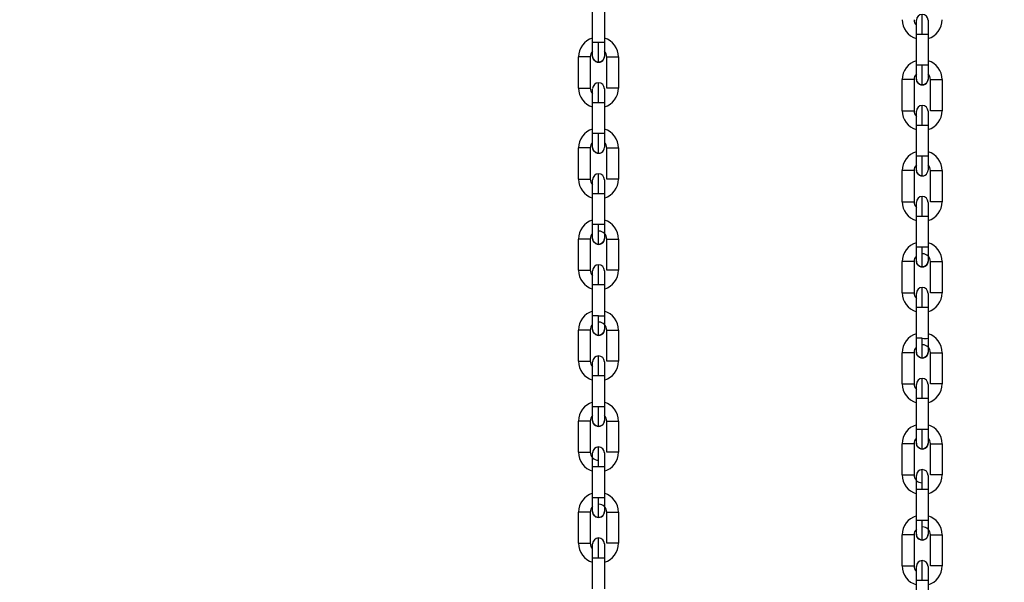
# Model space of a CAD drawing. Header units: inches. Extents: x 170 to 288, y 234 to 248.
# Tile 314 of 480: x 234.518 to 234.957, y 241.716 to 241.967. Entities that reach past the tile are written whole.
import ezdxf

# ---------------------------------------------------------------- set-up
doc = ezdxf.new("R2010")
doc.units = ezdxf.units.IN
doc.header["$LTSCALE"] = 0.25
doc.header["$MEASUREMENT"] = 0
doc.layers.add('ANNOTATIONS', color=1, linetype='Continuous')
doc.layers.add('STANDARD Z GUIDE MOTOR LH', color=7, linetype='Continuous')
doc.styles.add('ARIAL', font='arial.ttf', dxfattribs={"height": 0.09375})
doc.dimstyles.new('STANDARD$0', dxfattribs={"dimtxt": 0.09375, "dimasz": 0.09375, "dimexe": 0.03125, "dimexo": 0.046875, "dimgap": 0.09, "dimtad": 0, "dimtih": 1, "dimtoh": 1, "dimdec": 4, "dimzin": 0, "dimdsep": 46, "dimtxsty": 'ARIAL', "dimcen": 0.09, "dimadec": 0, "dimazin": 0, "dimtfac": 1, "dimtdec": 4, "dimtofl": 0, "dimtmove": 0, "dimatfit": 1, "dimfxl": 1, "dimtolj": 1, "dimtzin": 0, "dimarcsym": 0})

# ---------------------------------------------------------------- blocks, each defined once
blk = doc.blocks.new('*D51')
at = {"layer": 'ANNOTATIONS', "color": 0, "lineweight": -2, "transparency": 16777216}
for p, q in [((234.1246231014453, 244.1437778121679), (235.8395596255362, 244.1437778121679)), ((235.8083096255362, 244.0500278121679), (235.8083096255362, 242.2801168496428)), ((235.8083096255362, 240.2331944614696), (235.8083096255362, 242.0031054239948)), ((234.5308731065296, 240.1394444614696), (235.8395596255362, 240.1394444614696))]:
    blk.add_line(p, q, dxfattribs=at)
at = {"layer": 'ANNOTATIONS', "color": 0, "transparency": 16777216}
for points in [[(235.7926846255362, 244.0500278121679), (235.8239346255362, 244.0500278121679), (235.8083096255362, 244.1437778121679)], [(235.7926846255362, 240.2331944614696), (235.8239346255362, 240.2331944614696), (235.8083096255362, 240.1394444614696)]]:
    blk.add_solid(points, dxfattribs=at)
at = {"layer": 'defpoints', "color": 0, "transparency": 16777216}
for p in [(234.0777481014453, 244.1437778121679), (235.8083096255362, 244.1437778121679), (234.4839981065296, 240.1394444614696)]:
    blk.add_point(p, dxfattribs=at)
at = {"layer": 'ANNOTATIONS', "color": 0, "transparency": 16777216, "insert": (235.8083096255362, 242.1416111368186), "char_height": 0.09375, "attachment_point": 5, "style": 'ARIAL'}
blk.add_mtext('\\A1;OPENING HEIGHT', dxfattribs=at)

msp = doc.modelspace()

# ---------------------------------------------------------------- linework, layer by layer
at = {"layer": 'STANDARD Z GUIDE MOTOR LH'}
for p, q in [((234.7735005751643, 241.9567528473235), (234.7735008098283, 241.9706635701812)), ((234.7787501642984, 241.9706634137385), (234.7787498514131, 241.9567526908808)), ((234.9180919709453, 241.9466458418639), (234.9180922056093, 241.9605565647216)), ((234.9180922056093, 241.9605565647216), (234.9225728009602, 241.9605565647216)), ((234.9233415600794, 241.9605564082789), (234.9233412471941, 241.9466456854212)), ((234.7771296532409, 241.9567528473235), (234.7735005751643, 241.9567528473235)), ((234.7672009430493, 241.9364221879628), (234.7672011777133, 241.9503329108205)), ((234.7724505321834, 241.9503327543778), (234.7724502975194, 241.9364220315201)), ((234.7797993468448, 241.9364218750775), (234.7797996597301, 241.9503325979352)), ((234.7797996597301, 241.9503325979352), (234.7850489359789, 241.9503325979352)), ((234.7850489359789, 241.9503325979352), (234.7850487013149, 241.9364217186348)), ((234.9217210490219, 241.9466458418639), (234.9180919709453, 241.9466458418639)), ((234.9117923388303, 241.9263151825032), (234.9117925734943, 241.9402259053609)), ((234.9170419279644, 241.9402257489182), (234.9170416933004, 241.9263150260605)), ((234.9243907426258, 241.9263148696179), (234.9243910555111, 241.9402255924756)), ((234.9243910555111, 241.9402255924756), (234.9296403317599, 241.9402255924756)), ((234.9296403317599, 241.9402255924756), (234.9296400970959, 241.9263147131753)), ((234.7735001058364, 241.9339045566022), (234.7735001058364, 241.9361700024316)), ((234.7734997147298, 241.9160913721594), (234.7735000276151, 241.9300020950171)), ((234.7787493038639, 241.9300020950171), (234.7787490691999, 241.9160913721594)), ((234.9180915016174, 241.9237975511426), (234.9180915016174, 241.926062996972)), ((234.9180911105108, 241.9059843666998), (234.9180914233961, 241.9198950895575)), ((234.9233406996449, 241.9198950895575), (234.9233404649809, 241.9059843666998)), ((234.7787490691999, 241.9160913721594), (234.7734997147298, 241.9160913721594)), ((234.7672000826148, 241.8957607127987), (234.7672003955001, 241.9096714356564)), ((234.7724497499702, 241.9096714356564), (234.7672003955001, 241.9096714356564)), ((234.7724497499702, 241.9096714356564), (234.7724494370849, 241.895760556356)), ((234.7797984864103, 241.8957603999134), (234.7797987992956, 241.9096712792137)), ((234.7850481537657, 241.9096711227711), (234.7850478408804, 241.8957603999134)), ((234.9233404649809, 241.9059843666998), (234.9180911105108, 241.9059843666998)), ((234.9117914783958, 241.8856537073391), (234.9117917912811, 241.8995644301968)), ((234.9170411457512, 241.8995644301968), (234.9117917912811, 241.8995644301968)), ((234.9170411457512, 241.8995644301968), (234.9170408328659, 241.8856535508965)), ((234.9243898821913, 241.8856533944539), (234.9243901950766, 241.8995642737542)), ((234.9296395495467, 241.8995641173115), (234.9296392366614, 241.8856533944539)), ((234.7734988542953, 241.875430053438), (234.7734991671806, 241.8893407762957)), ((234.7734991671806, 241.8893407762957), (234.7771282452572, 241.8893407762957)), ((234.7787485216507, 241.889340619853), (234.7787482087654, 241.8754298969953)), ((234.9180902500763, 241.8653230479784), (234.9180905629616, 241.8792337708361)), ((234.9180905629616, 241.8792337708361), (234.9217196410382, 241.8792337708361)), ((234.9233399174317, 241.8792336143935), (234.9233396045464, 241.8653228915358)), ((234.776123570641, 241.875430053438), (234.7734988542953, 241.875430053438)), ((234.7671992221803, 241.8550993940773), (234.7671995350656, 241.869010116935)), ((234.7724488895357, 241.8690099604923), (234.7724485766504, 241.8550992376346)), ((234.7797977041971, 241.855099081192), (234.7797979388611, 241.8690098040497)), ((234.7850472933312, 241.8690096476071), (234.7850470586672, 241.8550989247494)), ((234.920714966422, 241.8653230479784), (234.9180902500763, 241.8653230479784)), ((234.9117906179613, 241.8449923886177), (234.9117909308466, 241.8589031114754)), ((234.9170402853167, 241.8589029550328), (234.9170399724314, 241.8449922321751)), ((234.9243890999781, 241.8449920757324), (234.9243893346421, 241.8589027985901)), ((234.9296386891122, 241.8589026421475), (234.9296384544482, 241.8449919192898)), ((234.7734980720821, 241.8347685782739), (234.7734983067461, 241.8486793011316)), ((234.7734983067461, 241.8486793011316), (234.7787476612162, 241.8486793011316)), ((234.7787476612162, 241.8486793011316), (234.7787474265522, 241.8347684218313)), ((234.9180894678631, 241.8246615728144), (234.9180897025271, 241.8385722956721)), ((234.9180897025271, 241.8385722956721), (234.9233390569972, 241.8385722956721)), ((234.9233390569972, 241.8385722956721), (234.9233388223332, 241.8246614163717)), ((234.7761227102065, 241.8347685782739), (234.7734980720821, 241.8347685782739)), ((234.7671984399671, 241.8144379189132), (234.7671986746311, 241.8283486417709)), ((234.7724480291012, 241.8283484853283), (234.7724477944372, 241.8144377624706)), ((234.7797968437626, 241.8144376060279), (234.7797971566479, 241.8283484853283)), ((234.785046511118, 241.8283483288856), (234.7850461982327, 241.8144376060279)), ((234.9207141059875, 241.8246615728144), (234.9180894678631, 241.8246615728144)), ((234.7850461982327, 241.8144376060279), (234.7797968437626, 241.8144376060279)), ((234.9117898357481, 241.8043309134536), (234.9117900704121, 241.8182416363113)), ((234.9170394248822, 241.8182414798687), (234.9170391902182, 241.804330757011)), ((234.9243882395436, 241.8043306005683), (234.9243885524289, 241.8182414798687)), ((234.929637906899, 241.818241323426), (234.9296375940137, 241.8043306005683)), ((234.7734972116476, 241.7941071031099), (234.7734975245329, 241.8080179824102)), ((234.7734975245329, 241.8080179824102), (234.7761221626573, 241.8080179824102)), ((234.778746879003, 241.8080178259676), (234.7787465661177, 241.7941071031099)), ((234.9296375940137, 241.8043306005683), (234.9243882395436, 241.8043306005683)), ((234.9180886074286, 241.7840000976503), (234.9180889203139, 241.7979109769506)), ((234.9180889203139, 241.7979109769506), (234.9207135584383, 241.7979109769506)), ((234.923338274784, 241.797910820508), (234.9233379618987, 241.7840000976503)), ((234.7787465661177, 241.7941071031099), (234.7734972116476, 241.7941071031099)), ((234.7671975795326, 241.7737764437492), (234.7671978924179, 241.7876873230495)), ((234.772447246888, 241.7876871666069), (234.7724469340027, 241.7737764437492)), ((234.7797959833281, 241.7737762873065), (234.7797962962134, 241.7876870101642)), ((234.7850456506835, 241.7876868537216), (234.7850453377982, 241.7737761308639)), ((234.9233379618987, 241.7840000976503), (234.9180886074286, 241.7840000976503)), ((234.9117889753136, 241.7636694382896), (234.9117892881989, 241.7775803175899)), ((234.917038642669, 241.7775801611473), (234.9170383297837, 241.7636694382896)), ((234.9243873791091, 241.7636692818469), (234.9243876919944, 241.7775800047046)), ((234.9296370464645, 241.777579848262), (234.9296367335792, 241.7636691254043)), ((234.7671975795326, 241.7737764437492), (234.7724469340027, 241.7737764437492)), ((234.7734964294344, 241.7534457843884), (234.7734966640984, 241.7673565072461)), ((234.7734966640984, 241.7673565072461), (234.7785462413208, 241.7673565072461)), ((234.7787460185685, 241.7673563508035), (234.7787457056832, 241.7534456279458)), ((234.9117889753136, 241.7636694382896), (234.9170383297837, 241.7636694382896)), ((234.9180878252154, 241.7433387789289), (234.9180880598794, 241.7572495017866)), ((234.9180880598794, 241.7572495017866), (234.9231376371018, 241.7572495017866)), ((234.9233374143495, 241.757249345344), (234.9233371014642, 241.7433386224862)), ((234.777125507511, 241.7534457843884), (234.7734964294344, 241.7534457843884)), ((234.7671967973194, 241.7331151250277), (234.7671970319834, 241.7470258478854)), ((234.7724463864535, 241.7470256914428), (234.7724460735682, 241.7331149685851)), ((234.7797952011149, 241.7331148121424), (234.7797954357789, 241.7470255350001)), ((234.7797954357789, 241.7470255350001), (234.785044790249, 241.7470255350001)), ((234.785044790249, 241.7470255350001), (234.785044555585, 241.7331146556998)), ((234.921716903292, 241.7433387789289), (234.9180878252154, 241.7433387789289)), ((234.9117881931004, 241.7230081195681), (234.9117884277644, 241.7369188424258)), ((234.9170377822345, 241.7369186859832), (234.9170374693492, 241.7230079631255)), ((234.9243865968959, 241.7230078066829), (234.9243868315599, 241.7369185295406)), ((234.9243868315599, 241.7369185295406), (234.92963618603, 241.7369185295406)), ((234.92963618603, 241.7369185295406), (234.929635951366, 241.7230076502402)), ((234.7734959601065, 241.7305974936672), (234.7734959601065, 241.7328629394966)), ((234.7734955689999, 241.7127843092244), (234.7734958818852, 241.7266950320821)), ((234.7734958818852, 241.7266950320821), (234.778745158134, 241.7266950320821)), ((234.778745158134, 241.7266950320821), (234.77874492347, 241.7127843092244)), ((234.9180873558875, 241.7204904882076), (234.9180873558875, 241.722755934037)), ((234.9180869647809, 241.7026773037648), (234.9180872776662, 241.7165880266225)), ((234.9180872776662, 241.7165880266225), (234.923336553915, 241.7165880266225)), ((234.923336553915, 241.7165880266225), (234.923336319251, 241.7026773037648))]:
    msp.add_line(p, q, dxfattribs=at)
at = {"layer": 'STANDARD Z GUIDE MOTOR LH', "flags": 128}
for points in [[(234.920716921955, 241.9605565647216), (234.920716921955, 241.9622719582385), (234.9207170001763, 241.9639213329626), (234.9207170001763, 241.9667739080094), (234.9207170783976, 241.9678672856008), (234.9207170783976, 241.9693491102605)], [(234.9180922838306, 241.961759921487), (234.9180922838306, 241.9649178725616), (234.9180923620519, 241.9656849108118)], [(234.9180923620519, 241.9656849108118), (234.9180923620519, 241.966724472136)], [(234.923341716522, 241.9667243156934), (234.923341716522, 241.9662548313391), (234.9233416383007, 241.9656849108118), (234.9233416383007, 241.9629168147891), (234.9233415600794, 241.9617597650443), (234.9233415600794, 241.9605564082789)], [(234.9180922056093, 241.9605564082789), (234.9180922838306, 241.9617597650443)], [(234.9225728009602, 241.9605565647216), (234.9231417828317, 241.9605564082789), (234.9233415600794, 241.9605564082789)], [(234.7735004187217, 241.9505847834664), (234.7735004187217, 241.9523913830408), (234.773500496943, 241.9533261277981), (234.773500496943, 241.9555494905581), (234.7735005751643, 241.9567528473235)], [(234.7761250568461, 241.9479599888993), (234.7761250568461, 241.950535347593), (234.7761251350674, 241.9518677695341), (234.7761251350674, 241.9533879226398), (234.7761252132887, 241.9550374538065), (234.7761252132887, 241.9567528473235)], [(234.7787498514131, 241.9567526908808), (234.7779811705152, 241.9567526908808), (234.7771296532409, 241.9567528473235)], [(234.7787498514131, 241.9567526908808), (234.7787498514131, 241.9533259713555), (234.7787497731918, 241.9523912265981), (234.7787497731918, 241.9505846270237)], [(234.7761250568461, 241.9479599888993), (234.7751206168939, 241.948159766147), (234.7742690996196, 241.9487287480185), (234.7737001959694, 241.9495802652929), (234.7735004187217, 241.9505847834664)], [(234.7787497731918, 241.9505846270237), (234.7785499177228, 241.9495802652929), (234.7779809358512, 241.9487287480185), (234.7771294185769, 241.948159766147), (234.7761250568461, 241.9479599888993)], [(234.7724505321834, 241.9503327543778), (234.7722507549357, 241.9503327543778), (234.7716817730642, 241.9503329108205), (234.7672011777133, 241.9503329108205)], [(234.9180918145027, 241.9404777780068), (234.9180918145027, 241.9422843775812), (234.918091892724, 241.9432191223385), (234.918091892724, 241.9454424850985), (234.9180919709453, 241.9466458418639)], [(234.9207164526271, 241.9378529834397), (234.9207164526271, 241.9404283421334), (234.9207165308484, 241.9417607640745), (234.9207165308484, 241.9432809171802), (234.9207166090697, 241.9449304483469), (234.9207166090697, 241.9466458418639)], [(234.9233412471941, 241.9466456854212), (234.9225725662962, 241.9466456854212), (234.9217210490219, 241.9466458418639)], [(234.9233412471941, 241.9466456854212), (234.9233412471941, 241.9432189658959), (234.9233411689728, 241.9422842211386), (234.9233411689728, 241.9404776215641)], [(234.7761246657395, 241.9300020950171), (234.7761246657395, 241.931717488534), (234.7761247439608, 241.9333670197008), (234.7761247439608, 241.9348870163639), (234.7761248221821, 241.9362194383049), (234.7761248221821, 241.938794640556)], [(234.9170419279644, 241.9402257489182), (234.9168421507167, 241.9402257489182), (234.9162731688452, 241.9402259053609), (234.9117925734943, 241.9402259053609)], [(234.9207164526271, 241.9378529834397), (234.9197120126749, 241.9380527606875), (234.9188604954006, 241.938621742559), (234.9182915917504, 241.9394732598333), (234.9180918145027, 241.9404777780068)], [(234.9233411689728, 241.9404776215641), (234.9231413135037, 241.9394732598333), (234.9225723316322, 241.938621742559), (234.9217208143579, 241.9380527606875), (234.9207164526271, 241.9378529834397)], [(234.7672009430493, 241.9364221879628), (234.7698255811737, 241.9364221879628), (234.7708300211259, 241.9364220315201), (234.7724502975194, 241.9364220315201)], [(234.7735000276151, 241.9300020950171), (234.7735000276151, 241.9334288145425), (234.7735001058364, 241.9343635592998)], [(234.7787493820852, 241.9334288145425), (234.7787493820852, 241.9312052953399), (234.7787493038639, 241.9300020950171)], [(234.7787494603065, 241.9343632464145), (234.7787493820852, 241.9334286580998)], [(234.7787494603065, 241.9361700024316), (234.7787494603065, 241.9343634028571)], [(234.7850487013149, 241.9364217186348), (234.7848489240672, 241.9364218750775), (234.7797993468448, 241.9364218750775)], [(234.7735000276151, 241.9300020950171), (234.7736998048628, 241.9300022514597), (234.774268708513, 241.9300022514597), (234.7751202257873, 241.9300020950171), (234.7787493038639, 241.9300020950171)], [(234.9207160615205, 241.9198950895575), (234.9207160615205, 241.9216104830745), (234.9207161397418, 241.9232600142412), (234.9207161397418, 241.9247800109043), (234.9207162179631, 241.9261124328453), (234.9207162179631, 241.9286876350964)], [(234.9117923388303, 241.9263151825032), (234.9144169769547, 241.9263151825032), (234.9154214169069, 241.9263150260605), (234.9170416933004, 241.9263150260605)], [(234.9180914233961, 241.9198950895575), (234.9180914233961, 241.9233218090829), (234.9180915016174, 241.9242565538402)], [(234.9233408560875, 241.926062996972), (234.9233408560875, 241.9242562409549), (234.9233407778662, 241.9233216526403)], [(234.9296400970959, 241.9263147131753), (234.9294403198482, 241.9263148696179), (234.9243907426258, 241.9263148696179)], [(234.9180914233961, 241.9198950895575), (234.9182912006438, 241.9198952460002), (234.918860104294, 241.9198952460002), (234.9197116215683, 241.9198950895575), (234.9233406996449, 241.9198950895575)], [(234.9233407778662, 241.9210981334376), (234.9233406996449, 241.9198949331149)], [(234.9233407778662, 241.9233218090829), (234.9233407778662, 241.9210982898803)], [(234.7734995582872, 241.9099233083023), (234.7734995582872, 241.9103929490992), (234.7734996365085, 241.9109628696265), (234.7734996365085, 241.9137309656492), (234.7734997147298, 241.914888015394), (234.7734997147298, 241.9160913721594)], [(234.7761241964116, 241.9072986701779), (234.7761241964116, 241.9087804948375), (234.7761242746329, 241.9098740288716), (234.7761242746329, 241.9112064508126), (234.7761243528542, 241.9127266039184), (234.7761243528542, 241.9160913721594)], [(234.7787490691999, 241.9160913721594), (234.7787490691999, 241.914888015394), (234.7787489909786, 241.9137309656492), (234.7787489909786, 241.9117299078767), (234.7787489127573, 241.9109627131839), (234.7787489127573, 241.9099231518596)], [(234.7761241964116, 241.9072986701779), (234.7751197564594, 241.9074984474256), (234.7742683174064, 241.9080674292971), (234.7736993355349, 241.9089189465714), (234.7734995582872, 241.9099233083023)], [(234.7797987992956, 241.9096712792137), (234.78242343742, 241.9096712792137), (234.7834278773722, 241.9096711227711), (234.7850481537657, 241.9096711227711)], [(234.9180909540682, 241.8998163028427), (234.9180909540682, 241.9002859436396), (234.9180910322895, 241.9008558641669), (234.9180910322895, 241.9036239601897), (234.9180911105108, 241.9047810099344), (234.9180911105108, 241.9059843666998)], [(234.9207155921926, 241.8971916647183), (234.9207155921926, 241.8986734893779), (234.9207156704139, 241.899767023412), (234.9207156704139, 241.9010994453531), (234.9207157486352, 241.9026195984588), (234.9207157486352, 241.9059843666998)], [(234.9233404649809, 241.9059843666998), (234.9233404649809, 241.9047810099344), (234.9233403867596, 241.9036239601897), (234.9233403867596, 241.9016229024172), (234.9233403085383, 241.9008557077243), (234.9233403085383, 241.8998161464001)], [(234.776123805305, 241.8893407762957), (234.7761238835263, 241.8910561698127), (234.7761238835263, 241.8927055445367), (234.7761239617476, 241.8942256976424), (234.7761239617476, 241.896651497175), (234.7761240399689, 241.8974640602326), (234.7761240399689, 241.8981333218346)], [(234.9207155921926, 241.8971916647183), (234.9197111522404, 241.897391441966), (234.9188597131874, 241.8979604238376), (234.9182907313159, 241.8988119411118), (234.9180909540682, 241.8998163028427)], [(234.9243901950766, 241.8995642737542), (234.927014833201, 241.8995642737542), (234.9280192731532, 241.8995641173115), (234.9296395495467, 241.8995641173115)], [(234.7672000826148, 241.8957607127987), (234.7722496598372, 241.8957607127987), (234.7724494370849, 241.895760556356)], [(234.7734991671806, 241.889340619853), (234.7734991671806, 241.8905438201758), (234.7734992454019, 241.8917010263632), (234.7734992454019, 241.8950390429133), (234.7734993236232, 241.8953901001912), (234.7734993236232, 241.8955086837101)], [(234.778748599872, 241.8955085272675), (234.778748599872, 241.8927673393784)], [(234.7850478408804, 241.8957603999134), (234.782423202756, 241.8957603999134), (234.7814187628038, 241.895760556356), (234.779998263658, 241.895760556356), (234.7797984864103, 241.8957603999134)], [(234.7771282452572, 241.8893407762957), (234.7779797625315, 241.889340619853), (234.7787485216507, 241.889340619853)], [(234.778748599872, 241.8927671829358), (234.7787485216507, 241.8917008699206), (234.7787485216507, 241.8893404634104)], [(234.9117914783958, 241.8856537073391), (234.9168410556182, 241.8856537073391), (234.9170408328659, 241.8856535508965)], [(234.9180905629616, 241.8792337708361), (234.9180905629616, 241.8804369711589), (234.9180906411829, 241.8815941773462), (234.9180906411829, 241.8849321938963), (234.9180907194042, 241.8852830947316), (234.9180907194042, 241.8854016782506)], [(234.920715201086, 241.8792337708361), (234.9207152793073, 241.8809491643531), (234.9207152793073, 241.8825985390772), (234.9207153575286, 241.8841186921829), (234.9207153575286, 241.8865444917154), (234.9207154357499, 241.887357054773), (234.9207154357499, 241.888026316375)], [(234.923339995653, 241.8854015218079), (234.923339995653, 241.8826601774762), (234.9233399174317, 241.881593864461), (234.9233399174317, 241.8792334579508)], [(234.9296392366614, 241.8856533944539), (234.927014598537, 241.8856533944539), (234.9260101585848, 241.8856535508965), (234.924589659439, 241.8856535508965), (234.9243898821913, 241.8856533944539)], [(234.9217196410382, 241.8792337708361), (234.9225711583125, 241.8792336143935), (234.9233399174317, 241.8792336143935)], [(234.773498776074, 241.8692619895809), (234.773498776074, 241.87200317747), (234.7734988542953, 241.8730696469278), (234.7734988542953, 241.875430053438)], [(234.7761233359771, 241.8666371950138), (234.7761234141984, 241.866806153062), (234.7761234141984, 241.8692125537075), (234.7761234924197, 241.8705449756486), (234.7761234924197, 241.873714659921), (234.776123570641, 241.875430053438)], [(234.7787482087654, 241.8754298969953), (234.7771280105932, 241.8754298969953), (234.776123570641, 241.875430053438)], [(234.7787482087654, 241.8754298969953), (234.7787482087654, 241.8730694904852), (234.7787481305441, 241.87200317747), (234.7787481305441, 241.8692618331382)], [(234.7724488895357, 241.8690099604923), (234.7716801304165, 241.8690099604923), (234.7708286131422, 241.869010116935), (234.7671995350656, 241.869010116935)], [(234.7761233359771, 241.8666371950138), (234.7751189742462, 241.8668369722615), (234.7742674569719, 241.8674059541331), (234.7736985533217, 241.8682574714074), (234.773498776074, 241.8692619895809)], [(234.7787481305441, 241.8692618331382), (234.7785482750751, 241.8682574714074), (234.7779792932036, 241.8674059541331), (234.7771277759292, 241.8668369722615), (234.7761233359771, 241.8666371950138)], [(234.7797979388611, 241.8690098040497), (234.7848475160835, 241.8690098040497), (234.7850472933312, 241.8690096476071)], [(234.918090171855, 241.8591549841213), (234.918090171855, 241.8618961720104), (234.9180902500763, 241.8629626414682), (234.9180902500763, 241.8653230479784)], [(234.9207147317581, 241.8565301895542), (234.9207148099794, 241.8566991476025), (234.9207148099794, 241.859105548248), (234.9207148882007, 241.860437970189), (234.9207148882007, 241.8636076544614), (234.920714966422, 241.8653230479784)], [(234.9233396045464, 241.8653228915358), (234.9217194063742, 241.8653228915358), (234.920714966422, 241.8653230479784)], [(234.9233396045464, 241.8653228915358), (234.9233396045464, 241.8629624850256), (234.9233395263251, 241.8618961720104), (234.9233395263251, 241.8591548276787)], [(234.9170402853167, 241.8589029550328), (234.9162715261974, 241.8589029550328), (234.9154200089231, 241.8589031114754), (234.9117909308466, 241.8589031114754)], [(234.9207147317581, 241.8565301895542), (234.9197103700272, 241.856729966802), (234.9188588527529, 241.8572989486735), (234.9182899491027, 241.8581504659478), (234.918090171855, 241.8591549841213)], [(234.9233395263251, 241.8591548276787), (234.9231396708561, 241.8581504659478), (234.9225706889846, 241.8572989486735), (234.9217191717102, 241.856729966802), (234.9207147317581, 241.8565301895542)], [(234.9243893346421, 241.8589027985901), (234.9294389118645, 241.8589027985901), (234.9296386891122, 241.8589026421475)], [(234.7671992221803, 241.8550993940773), (234.7688194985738, 241.8550993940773), (234.769823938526, 241.8550992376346), (234.7724485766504, 241.8550992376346)], [(234.7734983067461, 241.8486793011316), (234.7734983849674, 241.849882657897), (234.7734983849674, 241.852106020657), (234.7734984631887, 241.8530407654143), (234.7734984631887, 241.8548472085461)], [(234.7761230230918, 241.8486793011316), (234.7761230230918, 241.8503946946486), (234.7761231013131, 241.8520440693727), (234.7761231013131, 241.8548966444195), (234.7761231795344, 241.8559900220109), (234.7761231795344, 241.8574718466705)], [(234.7787478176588, 241.8548470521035), (234.7787478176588, 241.8538076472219), (234.7787477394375, 241.853040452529)], [(234.7787478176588, 241.8538076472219), (234.7787477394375, 241.8530406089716)], [(234.7850470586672, 241.8550989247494), (234.784278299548, 241.8550989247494), (234.7834267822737, 241.855099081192), (234.7797977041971, 241.855099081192)], [(234.7787477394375, 241.8530406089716), (234.7787477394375, 241.8498823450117), (234.7787476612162, 241.8486789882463)], [(234.7787477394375, 241.8498825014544), (234.7787476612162, 241.8486793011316)], [(234.9117906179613, 241.8449923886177), (234.9134108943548, 241.8449923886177), (234.914415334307, 241.8449922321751), (234.9170399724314, 241.8449922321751)], [(234.9207144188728, 241.8385722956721), (234.9207144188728, 241.840287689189), (234.9207144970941, 241.8419370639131), (234.9207144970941, 241.8447896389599), (234.9207145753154, 241.8458830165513), (234.9207145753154, 241.8473648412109)], [(234.9296384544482, 241.8449919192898), (234.928869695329, 241.8449919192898), (234.9280181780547, 241.8449920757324), (234.9243890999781, 241.8449920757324)], [(234.9180897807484, 241.8397754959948), (234.9180897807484, 241.8419988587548), (234.9180898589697, 241.8429336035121), (234.9180898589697, 241.8447402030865)], [(234.9233392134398, 241.8437006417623), (234.9233391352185, 241.8429336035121), (234.9233391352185, 241.8397754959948), (234.9233390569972, 241.8385722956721)], [(234.9233392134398, 241.8447400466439), (234.9233392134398, 241.8437006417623), (234.9233391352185, 241.8429334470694)], [(234.9180897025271, 241.8385722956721), (234.9180897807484, 241.8397756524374)], [(234.9233391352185, 241.8397753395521), (234.9233390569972, 241.8385719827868)], [(234.7734979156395, 241.8286005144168), (234.7734979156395, 241.8296400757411), (234.7734979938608, 241.8304071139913), (234.7734979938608, 241.8335652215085), (234.7734980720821, 241.8347685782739)], [(234.7761225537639, 241.8259757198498), (234.7761225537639, 241.827457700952), (234.7761226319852, 241.8285512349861), (234.7761226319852, 241.8314038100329), (234.7761227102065, 241.833053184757), (234.7761227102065, 241.8347685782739)], [(234.7787474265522, 241.8347684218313), (234.7787473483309, 241.8335652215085), (234.7787473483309, 241.8313417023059), (234.7787472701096, 241.8304069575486), (234.7787472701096, 241.8286003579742)], [(234.7724480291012, 241.8283484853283), (234.7722482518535, 241.8283486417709), (234.7671986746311, 241.8283486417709)], [(234.7761225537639, 241.8259757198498), (234.7751181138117, 241.8261756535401), (234.7742666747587, 241.8267446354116), (234.7736976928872, 241.8275961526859), (234.7734979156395, 241.8286005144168)], [(234.7787472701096, 241.8286003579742), (234.7785474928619, 241.8275959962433), (234.7779785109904, 241.826744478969), (234.7771269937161, 241.8261754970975), (234.7761225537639, 241.8259757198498)], [(234.7797971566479, 241.8283484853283), (234.7814173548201, 241.8283484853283), (234.7824217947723, 241.8283483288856), (234.785046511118, 241.8283483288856)], [(234.9180893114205, 241.8184935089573), (234.9180893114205, 241.8195330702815), (234.9180893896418, 241.8203001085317), (234.9180893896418, 241.8234582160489), (234.9180894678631, 241.8246615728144)], [(234.9207139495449, 241.8158687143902), (234.9207139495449, 241.8173506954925), (234.9207140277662, 241.8184442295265), (234.9207140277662, 241.8212968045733), (234.9207141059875, 241.8229461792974), (234.9207141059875, 241.8246615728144)], [(234.9233388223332, 241.8246614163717), (234.9233387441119, 241.8234582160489), (234.9233387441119, 241.8212346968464), (234.9233386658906, 241.820299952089), (234.9233386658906, 241.8184933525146)], [(234.9207139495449, 241.8158687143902), (234.9197095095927, 241.8160686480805), (234.9188580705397, 241.8166376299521), (234.9182890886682, 241.8174891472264), (234.9180893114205, 241.8184935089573)], [(234.9233386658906, 241.8184933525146), (234.9231388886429, 241.8174889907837), (234.9225699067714, 241.8166374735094), (234.921718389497, 241.8160684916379), (234.9207139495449, 241.8158687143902)], [(234.7671984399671, 241.8144379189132), (234.771679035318, 241.8144379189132), (234.7722479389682, 241.8144377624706), (234.7724477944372, 241.8144377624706)], [(234.7734975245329, 241.8080176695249), (234.7734975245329, 241.8103780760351), (234.7734976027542, 241.8114445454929), (234.7734976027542, 241.8141858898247)], [(234.7761221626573, 241.8080179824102), (234.7761222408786, 241.8097332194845), (234.7761222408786, 241.8129029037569), (234.7761223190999, 241.8142351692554), (234.7761223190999, 241.8168103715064)], [(234.7787469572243, 241.814185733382), (234.7787469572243, 241.8114443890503)], [(234.9170394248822, 241.8182414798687), (234.9168396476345, 241.8182416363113), (234.9117900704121, 241.8182416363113)], [(234.9243885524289, 241.8182414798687), (234.9260087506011, 241.8182414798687), (234.9270131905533, 241.818241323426), (234.929637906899, 241.818241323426)], [(234.7787469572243, 241.8114445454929), (234.778746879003, 241.8103782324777)], [(234.778746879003, 241.8103780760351), (234.778746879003, 241.8080176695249)], [(234.7761221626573, 241.8080179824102), (234.7771266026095, 241.8080178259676), (234.778746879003, 241.8080178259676)], [(234.9207135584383, 241.7979109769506), (234.9207136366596, 241.799626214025), (234.9207136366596, 241.8027958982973), (234.9207137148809, 241.8041281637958), (234.9207137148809, 241.8067033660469)], [(234.9117898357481, 241.8043309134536), (234.916270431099, 241.8043309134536), (234.9168393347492, 241.804330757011), (234.9170391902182, 241.804330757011)], [(234.9180889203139, 241.7979109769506), (234.9180889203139, 241.8002712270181), (234.9180889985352, 241.801337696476), (234.9180889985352, 241.8040788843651)], [(234.9233383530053, 241.8013375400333), (234.923338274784, 241.8002712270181), (234.923338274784, 241.797910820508)], [(234.9233383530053, 241.8040787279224), (234.9233383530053, 241.8013373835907)], [(234.9207135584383, 241.7979109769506), (234.9217179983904, 241.797910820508), (234.923338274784, 241.797910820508)], [(234.7734971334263, 241.7879390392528), (234.7734971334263, 241.7906803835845), (234.7734972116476, 241.7917468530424), (234.7734972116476, 241.7941071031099)], [(234.7761216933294, 241.7853144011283), (234.7761216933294, 241.7859836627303), (234.7761217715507, 241.786796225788), (234.7761217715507, 241.7892221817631), (234.776121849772, 241.7907423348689), (234.776121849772, 241.7923918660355), (234.7761219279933, 241.7941071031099)], [(234.7787465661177, 241.7941071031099), (234.7787465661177, 241.7929037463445), (234.7787464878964, 241.7917466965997), (234.7787464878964, 241.788978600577), (234.7787464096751, 241.788408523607), (234.7787464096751, 241.7879390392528)], [(234.772447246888, 241.7876871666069), (234.7698225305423, 241.7876871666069), (234.7688181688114, 241.7876873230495), (234.7671978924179, 241.7876873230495)], [(234.7761216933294, 241.7853144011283), (234.7751173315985, 241.785514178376), (234.7742658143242, 241.7860831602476), (234.7736968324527, 241.7869346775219), (234.7734971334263, 241.7879390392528)], [(234.7787464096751, 241.7879390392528), (234.7785466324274, 241.7869345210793), (234.7779776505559, 241.7860830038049), (234.7771261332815, 241.785514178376), (234.7761216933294, 241.7853144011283)], [(234.7797962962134, 241.7876870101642), (234.7842768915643, 241.7876870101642), (234.7848458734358, 241.7876868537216), (234.7850456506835, 241.7876868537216)], [(234.9180885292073, 241.7778320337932), (234.9180885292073, 241.7805733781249), (234.9180886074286, 241.7816398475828), (234.9180886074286, 241.7840000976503)], [(234.9207130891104, 241.7752073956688), (234.9207130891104, 241.7758766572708), (234.9207131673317, 241.7766892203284), (234.9207131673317, 241.7791151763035), (234.920713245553, 241.7806353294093), (234.920713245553, 241.7822848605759), (234.9207133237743, 241.7840000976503)], [(234.9233379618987, 241.7840000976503), (234.9233379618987, 241.7827967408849), (234.9233378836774, 241.7816396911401), (234.9233378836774, 241.7788715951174), (234.9233378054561, 241.7783015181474), (234.9233378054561, 241.7778320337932)], [(234.7761213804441, 241.7673565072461), (234.7761213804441, 241.7707212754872), (234.7761214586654, 241.7722414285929), (234.7761214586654, 241.7746672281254), (234.7761215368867, 241.775479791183), (234.7761215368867, 241.776149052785)], [(234.917038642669, 241.7775801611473), (234.9144139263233, 241.7775801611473), (234.9134095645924, 241.7775803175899), (234.9117892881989, 241.7775803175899)], [(234.9207130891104, 241.7752073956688), (234.9197087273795, 241.7754071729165), (234.9188572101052, 241.775976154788), (234.9182882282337, 241.7768276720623), (234.9180885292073, 241.7778320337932)], [(234.9233378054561, 241.7778320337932), (234.9231380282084, 241.7768275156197), (234.9225690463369, 241.7759759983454), (234.9217175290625, 241.7754071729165), (234.9207130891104, 241.7752073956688)], [(234.9243876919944, 241.7775800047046), (234.9288682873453, 241.7775800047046), (234.9294372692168, 241.777579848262), (234.9296370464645, 241.777579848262)], [(234.7734966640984, 241.7673565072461), (234.7734966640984, 241.7685598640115), (234.7734967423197, 241.7697169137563), (234.7734967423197, 241.772485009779), (234.773496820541, 241.7730549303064)], [(234.7734967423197, 241.7724848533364), (234.773496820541, 241.7730549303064), (234.773496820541, 241.7735244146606)], [(234.7787461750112, 241.773524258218), (234.7787461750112, 241.7734058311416), (234.7787460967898, 241.7730547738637), (234.7787460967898, 241.769716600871), (234.7787460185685, 241.7685595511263), (234.7787460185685, 241.7673561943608)], [(234.7850453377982, 241.7737761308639), (234.783425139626, 241.7737761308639), (234.7824206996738, 241.7737762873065), (234.7797959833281, 241.7737762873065)], [(234.7785462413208, 241.7673565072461), (234.7787460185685, 241.7673563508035)], [(234.9207127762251, 241.7572495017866), (234.9207127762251, 241.7606142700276), (234.9207128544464, 241.7621344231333), (234.9207128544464, 241.7645602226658), (234.9207129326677, 241.7653727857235), (234.9207129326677, 241.7660420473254)], [(234.9180880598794, 241.7572495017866), (234.9180880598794, 241.7584528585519), (234.9180881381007, 241.7596099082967), (234.9180881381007, 241.7623780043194), (234.918088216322, 241.7629479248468)], [(234.9180881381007, 241.7623778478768), (234.918088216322, 241.7629479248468), (234.918088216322, 241.7634174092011)], [(234.9233375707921, 241.7634172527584), (234.9233375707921, 241.7632988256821), (234.9233374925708, 241.7629477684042), (234.9233374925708, 241.7596095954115), (234.9233374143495, 241.7584525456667), (234.9233374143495, 241.7572491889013)], [(234.9296367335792, 241.7636691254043), (234.928016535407, 241.7636691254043), (234.9270120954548, 241.7636692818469), (234.9243873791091, 241.7636692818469)], [(234.9231376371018, 241.7572495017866), (234.9233374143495, 241.757249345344)], [(234.7734962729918, 241.7472777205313), (234.7734962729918, 241.7490843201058), (234.7734963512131, 241.7500190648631), (234.7734963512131, 241.7522424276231), (234.7734964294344, 241.7534457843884)], [(234.7761209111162, 241.7446529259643), (234.7761209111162, 241.747228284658), (234.7761209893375, 241.7485608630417), (234.7761209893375, 241.7517303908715), (234.7761210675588, 241.7534457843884)], [(234.7787457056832, 241.7534456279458), (234.7779770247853, 241.7534456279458), (234.777125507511, 241.7534457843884)], [(234.7787457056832, 241.7534456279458), (234.7787457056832, 241.7510852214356), (234.7787456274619, 241.7500189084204), (234.7787456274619, 241.7472775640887)], [(234.7724463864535, 241.7470256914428), (234.7722466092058, 241.7470256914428), (234.7716776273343, 241.7470258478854), (234.7671970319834, 241.7470258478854)], [(234.7761209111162, 241.7446529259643), (234.775116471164, 241.744852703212), (234.7742649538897, 241.7454216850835), (234.7736960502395, 241.7462732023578), (234.7734962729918, 241.7472777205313)], [(234.7787456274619, 241.7472775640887), (234.7785457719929, 241.7462732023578), (234.7779767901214, 241.7454216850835), (234.7771252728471, 241.744852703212), (234.7761209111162, 241.7446529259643)], [(234.9180876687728, 241.7371707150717), (234.9180876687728, 241.7389773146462), (234.9180877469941, 241.7399120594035), (234.9180877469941, 241.7421354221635), (234.9180878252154, 241.7433387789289)], [(234.9207123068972, 241.7345459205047), (234.9207123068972, 241.7371212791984), (234.9207123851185, 241.7384538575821), (234.9207123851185, 241.7416233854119), (234.9207124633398, 241.7433387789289)], [(234.9233371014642, 241.7433386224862), (234.9225684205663, 241.7433386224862), (234.921716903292, 241.7433387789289)], [(234.9233371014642, 241.7433386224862), (234.9233371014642, 241.7409782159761), (234.9233370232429, 241.7399119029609), (234.9233370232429, 241.7371705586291)], [(234.7761205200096, 241.7266950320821), (234.7761205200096, 241.7284104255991), (234.7761205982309, 241.7300599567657), (234.7761205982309, 241.7315799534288), (234.7761206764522, 241.7329123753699), (234.7761206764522, 241.735487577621)], [(234.9170377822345, 241.7369186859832), (234.9168380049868, 241.7369186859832), (234.9162690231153, 241.7369188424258), (234.9117884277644, 241.7369188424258)], [(234.9207123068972, 241.7345459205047), (234.919707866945, 241.7347456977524), (234.9188563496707, 241.735314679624), (234.9182874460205, 241.7361661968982), (234.9180876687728, 241.7371707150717)], [(234.9233370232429, 241.7371705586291), (234.9231371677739, 241.7361661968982), (234.9225681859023, 241.735314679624), (234.9217166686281, 241.7347456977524), (234.9207123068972, 241.7345459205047)], [(234.7671967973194, 241.7331151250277), (234.770825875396, 241.7331151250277), (234.7716773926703, 241.7331149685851), (234.7724460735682, 241.7331149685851)], [(234.7734958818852, 241.7266950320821), (234.7734958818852, 241.7301217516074), (234.7734959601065, 241.7310564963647)], [(234.7787453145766, 241.7328629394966), (234.7787453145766, 241.7310563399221), (234.7787452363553, 241.7301217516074), (234.7787452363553, 241.7278982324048), (234.778745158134, 241.7266950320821)], [(234.785044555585, 241.7331146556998), (234.7848447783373, 241.7331148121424), (234.7797952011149, 241.7331148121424)], [(234.9117881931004, 241.7230081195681), (234.915417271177, 241.7230081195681), (234.9162687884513, 241.7230079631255), (234.9170374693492, 241.7230079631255)], [(234.9207119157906, 241.7165880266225), (234.9207119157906, 241.7183034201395), (234.9207119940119, 241.7199529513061), (234.9207119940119, 241.7214729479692), (234.9207120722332, 241.7228053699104), (234.9207120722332, 241.7253805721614)], [(234.9233367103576, 241.722755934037), (234.9233367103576, 241.7209493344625), (234.9233366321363, 241.7200147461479), (234.9233366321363, 241.7177912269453), (234.923336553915, 241.7165880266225)], [(234.929635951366, 241.7230076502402), (234.9294361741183, 241.7230078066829), (234.9243865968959, 241.7230078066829)], [(234.9180872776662, 241.7165880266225), (234.9180872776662, 241.7200147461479), (234.9180873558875, 241.7209494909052)]]:
    msp.add_lwpolyline(points, dxfattribs=at)
at = {"layer": 'STANDARD Z GUIDE MOTOR LH'}
for centre, radius, start, end in [((234.9207170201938, 241.9667244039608), 0.002624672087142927, 359.9798543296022, 179.9798341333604), ((234.9205857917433, 241.9669763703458), 0.008792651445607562, 179.9988299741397, 253.5247191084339), ((234.9205857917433, 241.9669763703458), 0.003543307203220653, 179.9988299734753, 225.273761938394), ((234.9208482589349, 241.966976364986), 0.00879265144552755, 286.4729408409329, 359.998829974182), ((234.7759938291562, 241.9503326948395), 0.00879265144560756, 106.4727034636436, 179.9985925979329), ((234.7762563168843, 241.9503327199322), 0.008792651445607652, 359.9988299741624, 73.52471910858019), ((234.7759938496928, 241.950332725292), 0.003543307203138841, 134.7237412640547, 179.9988299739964), ((234.7761250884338, 241.9505846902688), 0.002624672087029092, 179.9988299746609, 359.9988364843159), ((234.7762563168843, 241.9503327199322), 0.00354330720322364, 359.9988299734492, 45.27430094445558), ((234.9205852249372, 241.9402256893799), 0.00879265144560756, 106.4727034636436, 179.9985925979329), ((234.9208477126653, 241.9402257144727), 0.008792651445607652, 359.9988299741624, 73.52471910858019), ((234.9205852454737, 241.9402257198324), 0.003543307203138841, 134.7237412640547, 179.9988299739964), ((234.9208477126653, 241.9402257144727), 0.00354330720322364, 359.9988299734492, 45.27430094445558), ((234.7761247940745, 241.9361699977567), 0.002624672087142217, 359.9798543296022, 179.9798341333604), ((234.9207164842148, 241.9404776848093), 0.002624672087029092, 179.9988299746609, 359.9988364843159), ((234.775993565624, 241.9364219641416), 0.008792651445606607, 179.9988299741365, 253.5247190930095), ((234.775993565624, 241.9364219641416), 0.003543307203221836, 179.9988299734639, 225.274289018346), ((234.7762560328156, 241.9364219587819), 0.008792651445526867, 286.4729408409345, 359.998829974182), ((234.9207161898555, 241.9260629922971), 0.002624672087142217, 359.9798543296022, 179.9798341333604), ((234.920584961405, 241.926314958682), 0.008792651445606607, 179.9988299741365, 253.5247190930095), ((234.920584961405, 241.926314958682), 0.003543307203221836, 179.9988299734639, 225.274289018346), ((234.9208474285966, 241.9263149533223), 0.008792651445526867, 286.4729408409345, 359.998829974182), ((234.7759930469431, 241.909671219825), 0.00879265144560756, 106.4727034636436, 179.9985925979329), ((234.776255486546, 241.9096713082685), 0.008792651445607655, 359.9988299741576, 73.52471910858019), ((234.7759930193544, 241.9096713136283), 0.003543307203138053, 134.7237412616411, 179.9988299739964), ((234.776255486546, 241.9096713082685), 0.003543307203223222, 359.9988299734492, 45.27425145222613), ((234.7761242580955, 241.9099232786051), 0.002624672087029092, 179.9988299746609, 359.9994094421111), ((234.920584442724, 241.8995642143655), 0.00879265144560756, 106.4727034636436, 179.9985925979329), ((234.920846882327, 241.899564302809), 0.008792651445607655, 359.9988299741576, 73.52471910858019), ((234.9205844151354, 241.8995643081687), 0.003543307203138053, 134.7237412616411, 179.9988299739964), ((234.920846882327, 241.899564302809), 0.003543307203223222, 359.9988299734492, 45.27425145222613), ((234.7761239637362, 241.895508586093), 0.002624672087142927, 359.9798543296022, 179.9798341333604), ((234.9207156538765, 241.8998162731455), 0.002624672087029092, 179.9988299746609, 359.9994094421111), ((234.7759927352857, 241.8957605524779), 0.008792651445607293, 179.9988299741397, 253.5247190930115), ((234.7759927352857, 241.8957605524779), 0.003543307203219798, 179.9988299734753, 225.2735810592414), ((234.7762552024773, 241.8957605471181), 0.00879265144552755, 286.4729408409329, 359.998829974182), ((234.9205841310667, 241.8856535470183), 0.008792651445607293, 179.9988299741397, 253.5247190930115), ((234.9205841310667, 241.8856535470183), 0.003543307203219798, 179.9988299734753, 225.2735810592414), ((234.9207153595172, 241.8854015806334), 0.002624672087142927, 359.9798543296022, 179.9798341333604), ((234.9208465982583, 241.8856535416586), 0.00879265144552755, 286.4729408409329, 359.998829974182), ((234.7759921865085, 241.869009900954), 0.00879265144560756, 106.4727034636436, 179.9985925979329), ((234.7762546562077, 241.8690098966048), 0.008792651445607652, 359.9988299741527, 73.52471910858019), ((234.7759921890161, 241.8690099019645), 0.003543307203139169, 134.7237412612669, 179.9988299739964), ((234.7762546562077, 241.8690098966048), 0.003543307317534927, 359.9988299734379, 89.99882997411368), ((234.7761234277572, 241.8692618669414), 0.002624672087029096, 179.9988299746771, 359.9988364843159), ((234.9205835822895, 241.8589028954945), 0.00879265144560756, 106.4727034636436, 179.9985925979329), ((234.9208460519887, 241.8589028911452), 0.008792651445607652, 359.9988299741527, 73.52471910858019), ((234.9208460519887, 241.8589028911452), 0.003543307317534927, 359.9988299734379, 89.99882997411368), ((234.9205835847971, 241.858902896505), 0.003543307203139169, 134.7237412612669, 179.9988299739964), ((234.9207148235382, 241.8591548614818), 0.002624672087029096, 179.9988299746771, 359.9988364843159), ((234.7759919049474, 241.8550991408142), 0.008792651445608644, 179.9988299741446, 253.5247191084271), ((234.7759919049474, 241.8550991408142), 0.003543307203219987, 179.9988299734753, 225.2735664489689), ((234.7761231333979, 241.8548471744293), 0.002624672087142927, 359.979854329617, 179.9798341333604), ((234.776254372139, 241.8550991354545), 0.00879265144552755, 286.4729408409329, 359.9988299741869), ((234.9205833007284, 241.8449921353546), 0.008792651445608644, 179.9988299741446, 253.5247191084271), ((234.9205833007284, 241.8449921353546), 0.003543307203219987, 179.9988299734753, 225.2735664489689), ((234.9207145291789, 241.8447401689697), 0.002624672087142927, 359.979854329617, 179.9798341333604), ((234.92084576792, 241.8449921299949), 0.00879265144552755, 286.4729408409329, 359.9988299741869), ((234.775991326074, 241.82834842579), 0.00879265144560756, 106.4727034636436, 179.9985925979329), ((234.7762538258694, 241.8283484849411), 0.008792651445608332, 359.9988299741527, 73.52471910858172), ((234.7774410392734, 241.9349451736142), 0.1001852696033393, 269.2460281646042, 270.7471417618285), ((234.7762538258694, 241.8283484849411), 0.003543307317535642, 359.9988299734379, 89.99882997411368), ((234.7759913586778, 241.8283484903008), 0.00354330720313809, 134.7240734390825, 179.9988299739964), ((234.7761225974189, 241.8286004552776), 0.002624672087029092, 179.9988299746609, 359.9988364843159), ((234.920582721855, 241.8182414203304), 0.00879265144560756, 106.4727034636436, 179.9985925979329), ((234.9220324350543, 241.9248381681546), 0.1001852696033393, 269.2460281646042, 270.7471417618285), ((234.9208452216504, 241.8182414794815), 0.008792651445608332, 359.9988299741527, 73.52471910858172), ((234.9205827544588, 241.8182414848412), 0.00354330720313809, 134.7240734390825, 179.9988299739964), ((234.9207139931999, 241.818493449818), 0.002624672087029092, 179.9988299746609, 359.9988364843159), ((234.9208452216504, 241.8182414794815), 0.003543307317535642, 359.9988299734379, 89.99882997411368), ((234.7759910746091, 241.8144377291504), 0.008792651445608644, 179.9988299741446, 253.5247191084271), ((234.7759910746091, 241.8144377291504), 0.003543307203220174, 179.9988299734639, 225.2736470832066), ((234.7761223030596, 241.8141857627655), 0.002624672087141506, 359.979854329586, 179.9798341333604), ((234.7762535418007, 241.8144377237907), 0.008792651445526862, 286.4729408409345, 359.9988299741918), ((234.9207136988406, 241.8040787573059), 0.002624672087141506, 359.979854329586, 179.9798341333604), ((234.9205824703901, 241.8043307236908), 0.008792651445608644, 179.9988299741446, 253.5247191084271), ((234.9205824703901, 241.8043307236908), 0.003543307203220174, 179.9988299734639, 225.2736470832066), ((234.9208449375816, 241.8043307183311), 0.008792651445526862, 286.4729408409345, 359.9988299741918), ((234.7759905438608, 241.7876871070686), 0.00879265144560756, 106.4727034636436, 179.9985925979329), ((234.7762529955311, 241.7876870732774), 0.008792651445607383, 359.9988299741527, 73.5247190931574), ((234.7759905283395, 241.7876870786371), 0.003543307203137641, 134.7240797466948, 179.9988299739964), ((234.7761217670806, 241.7879390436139), 0.002624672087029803, 179.9988299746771, 359.9988364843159), ((234.7762529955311, 241.7876870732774), 0.00354330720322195, 359.9988299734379, 45.27418232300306), ((234.9205819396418, 241.777580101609), 0.00879265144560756, 106.4727034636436, 179.9985925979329), ((234.9208443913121, 241.7775800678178), 0.008792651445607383, 359.9988299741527, 73.5247190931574), ((234.9205819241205, 241.7775800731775), 0.003543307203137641, 134.7240797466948, 179.9988299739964), ((234.9208443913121, 241.7775800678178), 0.00354330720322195, 359.9988299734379, 45.27418232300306), ((234.7761214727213, 241.7735243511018), 0.002624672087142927, 359.9798543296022, 179.9798341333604), ((234.9207131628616, 241.7778320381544), 0.002624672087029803, 179.9988299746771, 359.9988364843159), ((234.7759902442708, 241.7737763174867), 0.008792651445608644, 179.9988299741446, 253.5247191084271), ((234.7759902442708, 241.7737763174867), 0.003543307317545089, 179.9988299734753, 269.9988299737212), ((234.7762527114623, 241.773776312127), 0.008792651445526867, 286.4729408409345, 359.9988299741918), ((234.9207128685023, 241.7634173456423), 0.002624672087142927, 359.9798543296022, 179.9798341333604), ((234.9205816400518, 241.7636693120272), 0.008792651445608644, 179.9988299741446, 253.5247191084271), ((234.9205816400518, 241.7636693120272), 0.003543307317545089, 179.9988299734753, 269.9988299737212), ((234.9208441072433, 241.7636693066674), 0.008792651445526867, 286.4729408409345, 359.9988299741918), ((234.7759896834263, 241.7470256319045), 0.00879265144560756, 106.4727034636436, 179.9985925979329), ((234.7762521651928, 241.7470256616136), 0.008792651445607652, 359.9988299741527, 73.52471910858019), ((234.7759896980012, 241.7470256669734), 0.003543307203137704, 134.7237412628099, 179.9988299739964), ((234.7762521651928, 241.7470256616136), 0.003543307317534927, 359.9988299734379, 89.99882997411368), ((234.7761209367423, 241.7472776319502), 0.002624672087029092, 179.9988299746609, 359.9988364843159), ((234.9205810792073, 241.7369186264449), 0.00879265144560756, 106.4727034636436, 179.9985925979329), ((234.9208435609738, 241.736918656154), 0.008792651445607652, 359.9988299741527, 73.52471910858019), ((234.9205810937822, 241.7369186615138), 0.003543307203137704, 134.7237412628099, 179.9988299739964), ((234.9208435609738, 241.736918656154), 0.003543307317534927, 359.9988299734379, 89.99882997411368), ((234.776120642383, 241.7328629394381), 0.002624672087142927, 359.9798543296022, 179.9798341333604), ((234.9207123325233, 241.7371706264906), 0.002624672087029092, 179.9988299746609, 359.9988364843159), ((234.7759894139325, 241.733114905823), 0.008792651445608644, 179.9988299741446, 253.5247191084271), ((234.7759894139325, 241.733114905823), 0.003543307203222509, 179.9988299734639, 225.274321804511), ((234.776251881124, 241.7331149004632), 0.008792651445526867, 286.4729408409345, 359.9988299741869), ((234.9205808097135, 241.7230079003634), 0.008792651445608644, 179.9988299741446, 253.5247191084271), ((234.9205808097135, 241.7230079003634), 0.003543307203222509, 179.9988299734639, 225.274321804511), ((234.920712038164, 241.7227559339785), 0.002624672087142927, 359.9798543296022, 179.9798341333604), ((234.920843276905, 241.7230078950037), 0.008792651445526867, 286.4729408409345, 359.9988299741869)]:
    msp.add_arc(centre, radius, start, end, dxfattribs=at)

# ---------------------------------------------------------------- dimensions: what is measured, and where the dimension line sits
at = {"layer": 'ANNOTATIONS'}
dim = msp.add_linear_dim(base=(235.8083096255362, 244.1437778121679), p1=(234.4839981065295, 240.1394444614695), p2=(234.0777481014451, 244.1437778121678), angle=90, text='OPENING HEIGHT', dimstyle='STANDARD$0', dxfattribs=at)
dim.commit()
dim.dimension.update_dxf_attribs({"geometry": '*D51', "text_midpoint": (235.8083096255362, 242.1416111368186)})

doc.saveas('drawing.dxf')
